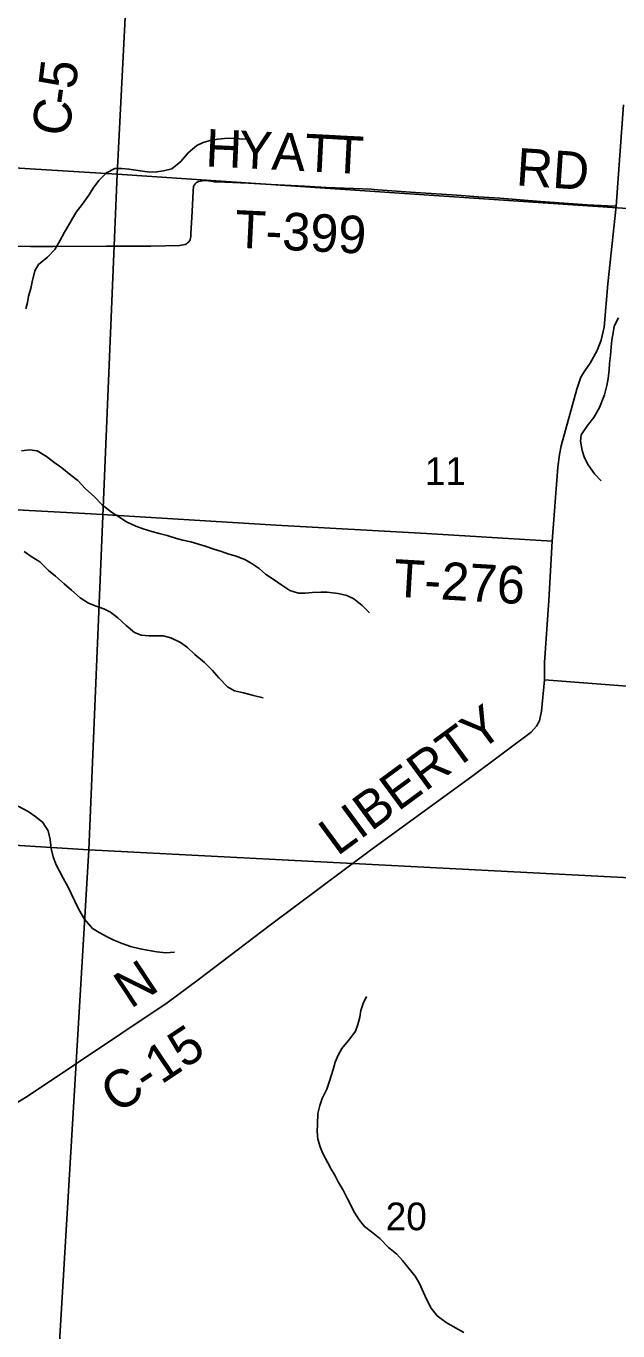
# Model space of a CAD drawing. Extents: x 1759416 to 2214760, y 252598 to 1116833.
# Drawn here: x 1972700 to 1977423, y 885483 to 895909 of the extents above; entities that cross this region are included whole.
import ezdxf

# ---------------------------------------------------------------- set-up
doc = ezdxf.new("R2010")
doc.units = 0
for name, color, linetype in [('GM_X_County_Road', 7, 'Continuous'), ('GM_X_County_Road_Text', 7, 'Continuous'), ('GM_X_Minor_River', 7, 'Continuous'), ('GM_X_Section', 7, 'Continuous'), ('GM_X_Section_Text', 7, 'Continuous'), ('GM_X_Township_Road', 7, 'Continuous'), ('GM_X_Township_Road_Text', 7, 'Continuous')]:
    doc.layers.add(name, color=color, linetype=linetype)

msp = doc.modelspace()

# ---------------------------------------------------------------- linework, layer by layer
at = {"layer": 'GM_X_County_Road'}
msp.add_lwpolyline([(1972514, 887236), (1972538, 887251), (1972709, 887356), (1973825, 888105), (1974073, 888287), (1974650, 888727), (1975449, 889323), (1976258, 889912), (1976731, 890268), (1976773, 890314), (1976797, 890358), (1976815, 890434), (1976839, 890684), (1978673, 890545), (1978688, 890708), (1978698, 890834), (1978703, 890857)], dxfattribs=at)
at = {"layer": 'GM_X_Minor_River'}
for points in [[(1972698, 893649), (1972710, 893701), (1972720, 893751), (1972737, 893813), (1972749, 893865), (1972770, 893953), (1972798, 894005), (1972870, 894062), (1972929, 894124), (1972969, 894192), (1973006, 894262), (1973048, 894334), (1973099, 894422), (1973147, 894483), (1973200, 894559), (1973236, 894615), (1973281, 894675), (1973341, 894736), (1973407, 894772), (1973464, 894772), (1973520, 894767), (1973576, 894757), (1973630, 894749), (1973688, 894742), (1973744, 894744), (1973796, 894752), (1973862, 894769), (1973934, 894827), (1973993, 894897), (1974063, 894954), (1974113, 894978), (1974170, 894996), (1974230, 895005), (1974284, 895011), (1974354, 895013), (1974424, 895006), (1974488, 895012)], [(1977428, 893577), (1977393, 893511), (1977385, 893457), (1977375, 893399), (1977370, 893347), (1977364, 893278), (1977357, 893212), (1977353, 893162), (1977345, 893094), (1977336, 893036), (1977316, 892964), (1977277, 892862), (1977231, 892781), (1977180, 892717), (1977130, 892643), (1977125, 892593), (1977139, 892519), (1977158, 892458), (1977186, 892402), (1977236, 892332), (1977291, 892275)], [(1972664, 892515), (1972727, 892523), (1972789, 892514), (1972862, 892470), (1972920, 892425), (1972986, 892379), (1973058, 892322), (1973113, 892278), (1973175, 892211), (1973243, 892151), (1973306, 892084), (1973382, 892024), (1973440, 891987), (1973500, 891947), (1973576, 891912), (1973635, 891892), (1973703, 891871), (1973761, 891855), (1973827, 891839), (1973899, 891814), (1973951, 891802), (1974015, 891787), (1974075, 891769), (1974129, 891753), (1974199, 891730), (1974259, 891710), (1974317, 891689), (1974369, 891675), (1974445, 891646), (1974497, 891618), (1974560, 891574), (1974612, 891529), (1974672, 891491), (1974742, 891442), (1974804, 891400), (1974873, 891379), (1974928, 891379), (1974986, 891384), (1975052, 891386), (1975104, 891386), (1975190, 891375), (1975260, 891359), (1975316, 891332), (1975381, 891280), (1975441, 891221)], [(1972685, 891712), (1972741, 891671), (1972809, 891627), (1972879, 891558), (1972934, 891514), (1973004, 891453), (1973062, 891403), (1973130, 891340), (1973197, 891298), (1973259, 891273), (1973319, 891253), (1973373, 891226), (1973431, 891180), (1973498, 891120), (1973564, 891063), (1973618, 891043), (1973682, 891036), (1973742, 891038), (1973794, 891036), (1973854, 891021), (1973932, 890983), (1973988, 890944), (1974046, 890888), (1974123, 890825), (1974187, 890759), (1974239, 890700), (1974308, 890628), (1974362, 890597), (1974436, 890581), (1974514, 890560), (1974592, 890542)], [(1972637, 889675), (1972716, 889632), (1972778, 889590), (1972832, 889545), (1972876, 889479), (1972893, 889409), (1972901, 889338), (1972916, 889272), (1972940, 889206), (1972966, 889156), (1972995, 889101), (1973033, 889033), (1973059, 888979), (1973088, 888916), (1973120, 888850), (1973165, 888772), (1973231, 888699), (1973283, 888667), (1973347, 888632), (1973401, 888606), (1973466, 888578), (1973532, 888555), (1973610, 888535), (1973666, 888524), (1973742, 888512), (1973816, 888505), (1973884, 888509)], [(1976193, 885471), (1976108, 885518), (1976052, 885550), (1975980, 885603), (1975932, 885665), (1975895, 885735), (1975873, 885790), (1975840, 885862), (1975806, 885920), (1975748, 885991), (1975703, 886045), (1975659, 886095), (1975593, 886150), (1975522, 886221), (1975458, 886275), (1975402, 886317), (1975358, 886370), (1975321, 886430), (1975265, 886539), (1975230, 886607), (1975192, 886673), (1975164, 886726), (1975135, 886776), (1975109, 886826), (1975067, 886901), (1975046, 886953), (1975028, 887015), (1975024, 887077), (1975025, 887133), (1975029, 887219), (1975044, 887285), (1975062, 887339), (1975099, 887415), (1975121, 887479), (1975152, 887571), (1975168, 887629), (1975190, 887685), (1975221, 887739), (1975285, 887817), (1975328, 887878), (1975348, 887932), (1975363, 887990), (1975371, 888044), (1975391, 888100), (1975416, 888156)]]:
    msp.add_lwpolyline(points, dxfattribs=at)
at = {"layer": 'GM_X_Section'}
for points in [[(1973703, 900155), (1973427, 894726), (1970562, 894901), (1970581, 895718), (1970666, 899006), (1970702, 900327)], [(1979185, 899839), (1979098, 898305), (1978969, 895901), (1978883, 894359), (1973427, 894726), (1973703, 900155)], [(1973427, 894726), (1973201, 889326), (1970386, 889502), (1970484, 892487), (1970562, 894901)], [(1978883, 894359), (1978845, 893672), (1978729, 891445), (1978603, 889173), (1978599, 889048), (1973201, 889326), (1973427, 894726)], [(1973201, 889326), (1972879, 883916), (1970148, 884110), (1970208, 885534), (1970365, 889040), (1970386, 889502)], [(1973201, 889326), (1978599, 889048), (1978479, 886916), (1978370, 884986), (1978281, 883552), (1972879, 883916)]]:
    msp.add_lwpolyline(points, close=True, dxfattribs=at)
at = {"layer": 'GM_X_Township_Road'}
for points in [[(1977468, 895279), (1977411, 894470), (1977344, 893849), (1977314, 893504), (1977291, 893400), (1977259, 893316), (1977202, 893216), (1977160, 893155), (1977127, 893105), (1977095, 893009), (1976972, 892555), (1976958, 892487), (1976943, 892385), (1976900, 891794), (1976871, 891320), (1976837, 890823), (1976839, 890684)], [(1972580, 894152), (1972735, 894147), (1972916, 894147), (1973342, 894150), (1973696, 894152), (1973923, 894157), (1973940, 894158), (1973955, 894161), (1973969, 894165), (1973980, 894170), (1973989, 894176), (1973998, 894185), (1974006, 894195), (1974010, 894204), (1974012, 894215), (1974014, 894228), (1974015, 894250), (1974024, 894427), (1974032, 894590), (1974033, 894603), (1974035, 894616), (1974037, 894627), (1974042, 894638), (1974048, 894648), (1974056, 894656), (1974065, 894662), (1974077, 894667), (1974091, 894671), (1974107, 894674), (1974123, 894675), (1974137, 894675), (1974153, 894673), (1974178, 894669), (1974202, 894665), (1974285, 894661), (1974475, 894655), (1974655, 894644), (1974923, 894630), (1975096, 894619), (1975453, 894605), (1975477, 894604), (1975507, 894601), (1975769, 894583), (1976137, 894557), (1976307, 894545), (1976480, 894533), (1976807, 894508), (1977177, 894482), (1977341, 894474), (1977411, 894470)], [(1976900, 891794), (1975896, 891854), (1974697, 891922), (1973219, 892013), (1972080, 892073)]]:
    msp.add_lwpolyline(points, dxfattribs=at)

# ---------------------------------------------------------------- texts
at = {"layer": 'GM_X_County_Road_Text'}
for s, rotation, p in [('5', 83.2076, (1973094, 895398)), ('-', 82.1661, (1973077, 895270)), ('C', 80.3214, (1973034, 895016)), ('LIBERTY', 36.3837, (1975184, 889272)), ('N', 33.426, (1973534, 888052)), ('C-15', 33.7847, (1973427, 887213))]:
    msp.add_text(s, height=300, rotation=rotation, dxfattribs=at).set_placement(p)
at = {"layer": 'GM_X_Section_Text'}
for s, p in [('11', (1975882, 892243)), ('20', (1975570, 886287))]:
    msp.add_text(s, height=221, rotation=0, dxfattribs=at).set_placement(p)
at = {"layer": 'GM_X_Township_Road_Text'}
for s, rotation, p in [('H', 357.4419, (1974128, 894788)), ('Y', 357.1465, (1974391, 894776)), ('A', 357.1465, (1974655, 894763)), ('T', 357.1447, (1974918, 894750)), ('T', 357.1447, (1975142, 894738)), ('RD', 356.1564, (1976606, 894637)), ('T-399', 357.222, (1974361, 894140)), ('T-276', 356.6167, (1975627, 891351))]:
    msp.add_text(s, height=300, rotation=rotation, dxfattribs=at).set_placement(p)

doc.saveas('drawing.dxf')
